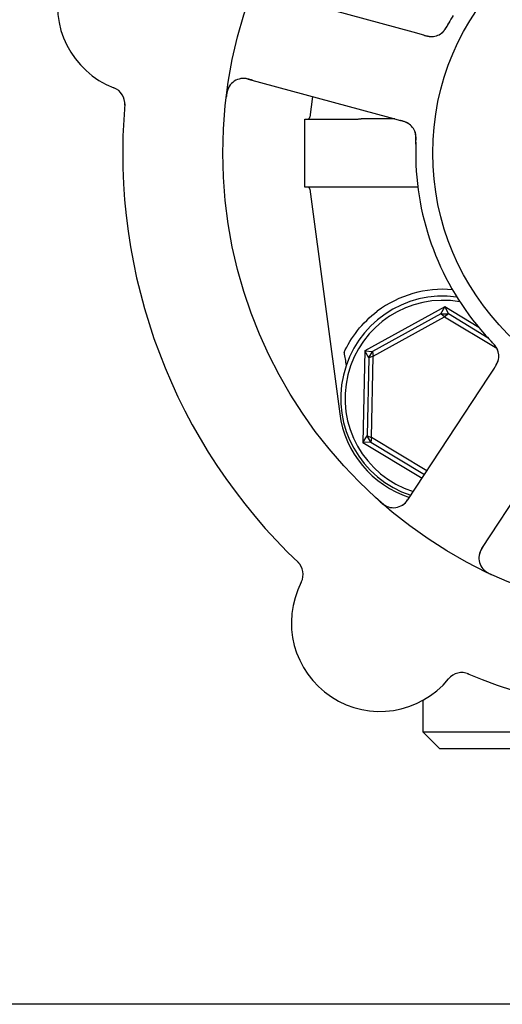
# Model space of a CAD drawing. Header units: inches. Extents: x 24 to 1128, y -94 to 748.
# Tile 463 of 573: x 661.93 to 663.7, y 297.5 to 301.12. Entities that reach past the tile are written whole.
import ezdxf

# ---------------------------------------------------------------- set-up
doc = ezdxf.new("R2010")
doc.units = ezdxf.units.IN
doc.header["$LTSCALE"] = 32
doc.header["$MEASUREMENT"] = 0
doc.layers.add('Visible (ANSI)', color=7, linetype='Continuous', lineweight=30)

msp = doc.modelspace()

# ---------------------------------------------------------------- linework, layer by layer
at = {"layer": 'Visible (ANSI)'}
for p, q in [((663.37438, 301.06981), (662.85406, 301.21174)), ((663.41285, 301.05931), (663.37438, 301.06981)), ((662.76853, 300.8982), (663.28885, 300.75626)), ((663.00478, 300.83375), (662.99469, 300.75791)), ((663.28885, 300.75626), (663.32735, 300.74576)), ((662.97714, 300.50112), (662.97714, 300.75112)), ((662.97714, 300.75112), (663.15075, 300.75112)), ((663.30667, 300.7514), (663.18285, 300.7514)), ((663.15075, 300.50112), (662.97714, 300.50112)), ((663.39127, 300.50085), (663.18285, 300.50085)), ((662.99469, 300.49434), (663.10449, 299.66946)), ((663.49019, 300.06164), (663.19623, 299.89977)), ((663.47614, 300.03607), (663.22535, 299.89797)), ((663.47614, 300.03607), (663.49019, 300.06164)), ((663.47614, 300.03607), (663.5032, 300.03552)), ((663.48946, 300.02556), (663.47614, 300.03607)), ((663.5032, 300.03552), (663.48946, 300.02556)), ((663.49019, 300.06164), (663.5032, 300.03552)), ((663.61496, 299.9862), (663.49019, 300.06164)), ((663.6491, 299.94729), (663.5032, 300.03552)), ((663.22711, 299.8811), (663.48946, 300.02556)), ((663.48946, 300.02556), (663.68083, 299.90985)), ((663.19623, 299.89977), (663.18943, 299.56426)), ((663.19623, 299.89977), (663.22535, 299.89797)), ((663.21135, 299.87481), (663.19623, 299.89977)), ((663.21135, 299.87481), (663.22535, 299.89797)), ((663.22535, 299.89797), (663.22711, 299.8811)), ((663.21135, 299.87481), (663.20555, 299.58858)), ((663.22711, 299.8811), (663.21135, 299.87481)), ((663.22104, 299.58166), (663.22711, 299.8811)), ((663.6715, 299.83695), (663.64962, 299.8036)), ((663.64962, 299.8036), (663.35385, 299.35261)), ((663.62562, 299.17437), (663.92139, 299.62536)), ((663.18943, 299.56426), (663.20555, 299.58858)), ((663.2186, 299.56487), (663.18943, 299.56426)), ((663.18943, 299.56426), (663.40655, 299.43296)), ((663.20555, 299.58858), (663.22104, 299.58166)), ((663.2186, 299.56487), (663.20555, 299.58858)), ((663.22104, 299.58166), (663.2186, 299.56487)), ((663.2186, 299.56487), (663.41512, 299.44604)), ((663.4237, 299.45911), (663.22104, 299.58166)), ((663.40964, 298.61708), (663.40964, 298.50112)), ((663.47214, 298.43862), (663.40964, 298.50112)), ((663.40964, 298.50112), (665.35714, 298.50112)), ((665.29464, 298.43862), (663.47214, 298.43862)), ((730.38339, 297.50112), (472.38339, 297.50112))]:
    msp.add_line(p, q, dxfattribs=at)
for radius in [1.7075, 0.9375]:
    msp.add_circle((664.38339, 300.62612), radius, dxfattribs=at)
for centre, radius, start, end in [((662.3936, 301.16891), 0.325, 80.66113, 248.82247), ((663.44081, 301.11647), 0.0625, 272.31583, 312.22862), ((662.75208, 300.8379), 0.0625, 74.7418, 172.60325), ((662.25361, 300.80758), 0.0625, 355.1302, 68.82247), ((664.38339, 300.62612), 2.075, 174.99965, 226.48395), ((662.98694, 300.75894), 0.00781, 270, 352.41734), ((663.32238, 300.68233), 0.0625, 17.2706, 58.30345), ((664.38339, 300.62612), 1, 179.83299, 221.65061), ((662.98694, 300.49331), 0.00781, 7.58266, 90), ((663.48339, 299.72612), 0.4, 85.00108, 127.02739), ((663.48339, 299.72612), 0.375, 82.17396, 251.65611), ((663.48339, 299.72612), 0.35937, 80.02465, 252.32065), ((663.62577, 299.8812), 0.0625, 344.31583, 24.22862), ((663.47622, 299.71895), 0.375, 187.58266, 251.98149), ((663.30159, 299.38688), 0.0625, 228.88035, 326.7418), ((663.67788, 299.1401), 0.0625, 146.7418, 244.60325), ((662.90807, 299.07941), 0.0625, 332.66113, 46.3534), ((663.25229, 298.90145), 0.325, 152.66113, 320.82247), ((664.38339, 300.62612), 2.075, 246.99965, 298.48395), ((663.55268, 298.65665), 0.0625, 67.1302, 140.82247)]:
    msp.add_arc(centre, radius, start, end, dxfattribs=at)
msp.add_ellipse((662.88544, 302.73595), major_axis=(0.57653, -4.33091), ratio=0.0429148, start_param=5.4224411, end_param=5.4369311, dxfattribs=at)
for points, knots in [([(663.52043, 301.1314), (663.51558, 301.12311), (663.50969, 301.11268), (663.50502, 301.10409), (663.50395, 301.10213), (663.50298, 301.10033), (663.5021, 301.09869)], [0, 0, 0, 0, 0.41999651, 0.41999651, 0.41999651, 0.51583384, 0.51583384, 0.51583384, 0.51583384]), ([(663.47787, 301.06614), (663.47829, 301.06647), (663.47872, 301.06681), (663.4799, 301.06779), (663.4807, 301.06848), (663.48197, 301.0697), (663.48231, 301.07003), (663.48362, 301.07135), (663.48472, 301.07253), (663.48697, 301.07519), (663.48806, 301.07656), (663.49003, 301.0792), (663.49087, 301.08037), (663.49318, 301.08374), (663.49475, 301.08617), (663.49756, 301.09079), (663.49884, 301.09297), (663.50169, 301.098), (663.50325, 301.10085), (663.50517, 301.10438), (663.50555, 301.10507), (663.50592, 301.10575)], [0.13529988, 0.13529988, 0.13529988, 0.13529988, 0.1504163, 0.1504163, 0.17862375, 0.17862375, 0.18801437, 0.18801437, 0.21370501, 0.21370501, 0.23365386, 0.23365386, 0.24706172, 0.24706172, 0.26969875, 0.26969875, 0.28871804, 0.28871804, 0.31389264, 0.31389264, 0.31994869, 0.31994869, 0.31994869, 0.31994869]), ([(663.48218, 301.06961), (663.48218, 301.06961), (663.48223, 301.06966), (663.48252, 301.06992), (663.48287, 301.07024), (663.48382, 301.07115), (663.48446, 301.07179), (663.48639, 301.07384), (663.48779, 301.07547), (663.49018, 301.07861), (663.49116, 301.07998), (663.49287, 301.08254), (663.4936, 301.08367), (663.49547, 301.0867), (663.49663, 301.08869), (663.49896, 301.09284), (663.50014, 301.09504), (663.50154, 301.09764), (663.5018, 301.09813), (663.50206, 301.09861)], [0.07093315, 0.07093315, 0.07093315, 0.07093315, 0.07636583, 0.07636583, 0.08666451, 0.08666451, 0.09983227, 0.09983227, 0.12422952, 0.12422952, 0.14000403, 0.14000403, 0.15098747, 0.15098747, 0.16837574, 0.16837574, 0.18725581, 0.18725581, 0.19162474, 0.19162474, 0.19162474, 0.19162474]), ([(663.41301, 301.05927), (663.41395, 301.05901), (663.4149, 301.05875), (663.41673, 301.05826), (663.41763, 301.05801), (663.42025, 301.05732), (663.42193, 301.05689), (663.42464, 301.05623), (663.42572, 301.05598), (663.42985, 301.05508), (663.43247, 301.05464), (663.43649, 301.05416), (663.43853, 301.05401), (663.44156, 301.05398), (663.44239, 301.05399), (663.4436, 301.05403), (663.44406, 301.05405), (663.44427, 301.05406), (663.44429, 301.05406), (663.44429, 301.05406)], [0, 0, 0, 0, 0.00805947, 0.00805947, 0.01607833, 0.01607833, 0.0318321, 0.0318321, 0.04288224, 0.04288224, 0.07619177, 0.07619177, 0.108399, 0.108399, 0.1204764, 0.1204764, 0.12953115, 0.12953115, 0.13163232, 0.13163232, 0.13163232, 0.13163232]), ([(663.42088, 301.05716), (663.42189, 301.05691), (663.42292, 301.05666), (663.42697, 301.05572), (663.4301, 301.05511), (663.43605, 301.05432), (663.43893, 301.05411), (663.44339, 301.05409), (663.44508, 301.05415), (663.44735, 301.05433), (663.44804, 301.0544), (663.44881, 301.05449), (663.44895, 301.0545), (663.44909, 301.05452)], [0.01683363, 0.01683363, 0.01683363, 0.01683363, 0.024996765, 0.024996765, 0.048690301, 0.048690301, 0.071674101, 0.071674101, 0.086017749, 0.086017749, 0.092484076, 0.092484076, 0.093980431, 0.093980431, 0.093980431, 0.093980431]), ([(662.78443, 300.89386), (662.78384, 300.89402), (662.78324, 300.89419), (662.78127, 300.89472), (662.7799, 300.89509), (662.77336, 300.89681), (662.7683, 300.89797), (662.76023, 300.89934), (662.75683, 300.89972), (662.74827, 300.90017), (662.74309, 300.89972), (662.73956, 300.89912), (662.73921, 300.89905), (662.7389, 300.89899)], [0, 0, 0, 0, 0.00480624, 0.00480624, 0.01589597, 0.01589597, 0.05833405, 0.05833405, 0.09384638, 0.09384638, 0.15340885, 0.15340885, 0.16065924, 0.16065924, 0.16065924, 0.16065924]), ([(662.69938, 300.87149), (662.69908, 300.87101), (662.69872, 300.87039), (662.6975, 300.86821), (662.6966, 300.86644), (662.69504, 300.86269), (662.6944, 300.861), (662.69302, 300.85684), (662.69228, 300.85422), (662.69108, 300.84922), (662.69058, 300.84682), (662.68967, 300.8418), (662.68927, 300.83915), (662.68871, 300.83497), (662.68852, 300.83338), (662.68832, 300.83176)], [0.10313051, 0.10313051, 0.10313051, 0.10313051, 0.11603195, 0.11603195, 0.14472133, 0.14472133, 0.16305354, 0.16305354, 0.18481804, 0.18481804, 0.20320409, 0.20320409, 0.22373688, 0.22373688, 0.23709217, 0.23709217, 0.23709217, 0.23709217]), ([(663.16522, 300.75123), (663.16938, 300.75129), (663.17382, 300.75136), (663.17938, 300.75139), (663.18008, 300.7514), (663.18114, 300.7514), (663.18152, 300.7514), (663.18213, 300.7514), (663.18236, 300.7514), (663.18268, 300.7514), (663.18277, 300.7514), (663.18285, 300.7514)], [0.027184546, 0.027184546, 0.027184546, 0.027184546, 0.056924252, 0.056924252, 0.061161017, 0.061161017, 0.063446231, 0.063446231, 0.064876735, 0.064876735, 0.065401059, 0.065401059, 0.065401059, 0.065401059]), ([(663.35606, 300.73499), (663.35606, 300.73499), (663.35605, 300.73499), (663.35602, 300.73501), (663.35597, 300.73505), (663.35569, 300.73522), (663.35542, 300.73539), (663.35416, 300.73615), (663.35246, 300.73712), (663.35, 300.73831), (663.34937, 300.7386), (663.34586, 300.74015), (663.34268, 300.74131), (663.337, 300.74306), (663.33522, 300.74358), (663.33241, 300.74437), (663.33144, 300.74464), (663.32945, 300.74519), (663.32842, 300.74547), (663.32741, 300.74574)], [0.05598665, 0.05598665, 0.05598665, 0.05598665, 0.056873, 0.056873, 0.0600697, 0.0600697, 0.06858048, 0.06858048, 0.09786866, 0.09786866, 0.10758076, 0.10758076, 0.14991048, 0.14991048, 0.16694482, 0.16694482, 0.17567446, 0.17567446, 0.18444701, 0.18444701, 0.18444701, 0.18444701]), ([(663.36105, 300.73144), (663.36082, 300.73161), (663.36058, 300.73179), (663.35965, 300.73248), (663.3589, 300.73302), (663.3567, 300.73449), (663.35517, 300.73543), (663.35049, 300.73801), (663.34706, 300.73955), (663.34069, 300.74191), (663.33774, 300.74284), (663.3349, 300.74367)], [0.094581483, 0.094581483, 0.094581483, 0.094581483, 0.09763665, 0.09763665, 0.105884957, 0.105884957, 0.120706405, 0.120706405, 0.149461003, 0.149461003, 0.172558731, 0.172558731, 0.172558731, 0.172558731]), ([(663.38392, 300.65853), (663.38402, 300.6618), (663.38414, 300.66504), (663.38428, 300.67101), (663.38431, 300.67374), (663.38428, 300.67884), (663.38422, 300.68126), (663.38403, 300.68519), (663.38393, 300.6868), (663.38364, 300.69032), (663.38343, 300.69214), (663.38298, 300.69538), (663.38272, 300.69681), (663.38206, 300.70005), (663.38164, 300.70164), (663.38079, 300.70441), (663.38035, 300.70564), (663.37995, 300.70667)], [0, 0, 0, 0, 0.02532919, 0.02532919, 0.04592781, 0.04592781, 0.06431613, 0.06431613, 0.07801539, 0.07801539, 0.09688899, 0.09688899, 0.1175537, 0.1175537, 0.15067695, 0.15067695, 0.17984281, 0.17984281, 0.17984281, 0.17984281]), ([(663.38421, 300.66664), (663.38425, 300.66755), (663.38429, 300.66844), (663.38436, 300.67026), (663.3844, 300.67117), (663.38451, 300.67452), (663.38457, 300.67702), (663.38457, 300.68192), (663.38451, 300.68438), (663.38429, 300.68807), (663.38417, 300.68946), (663.38383, 300.69267), (663.38356, 300.69437), (663.38307, 300.69697), (663.38284, 300.69799), (663.38234, 300.69995), (663.38207, 300.70089), (663.38185, 300.70158), (663.38181, 300.70171), (663.38181, 300.70171)], [0, 0, 0, 0, 0.00712604, 0.00712604, 0.01419238, 0.01419238, 0.03284312, 0.03284312, 0.05207098, 0.05207098, 0.06472354, 0.06472354, 0.08419423, 0.08419423, 0.09866358, 0.09866358, 0.11516786, 0.11516786, 0.12167905, 0.12167905, 0.12167905, 0.12167905]), ([(663.38422, 300.66663), (663.3839, 300.65865), (663.38357, 300.64736), (663.38346, 300.63743), (663.38342, 300.63452), (663.38341, 300.63171), (663.3834, 300.62904)], [0.48416631, 0.48416631, 0.48416631, 0.48416631, 0.88318571, 0.88318571, 0.88318571, 1, 1, 1, 1]), ([(663.18285, 300.50085), (663.18276, 300.50085), (663.18267, 300.50085), (663.18231, 300.50085), (663.18204, 300.50085), (663.18137, 300.50085), (663.18096, 300.50085), (663.17938, 300.50085), (663.17821, 300.50086), (663.17436, 300.50089), (663.17185, 300.50092), (663.16774, 300.50098), (663.16646, 300.501), (663.16522, 300.50102)], [0.065326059, 0.065326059, 0.065326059, 0.065326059, 0.065886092, 0.065886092, 0.067505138, 0.067505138, 0.069967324, 0.069967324, 0.077104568, 0.077104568, 0.093330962, 0.093330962, 0.101340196, 0.101340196, 0.101340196, 0.101340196]), ([(663.12032, 299.89399), (663.13222, 299.91973), (663.14881, 299.94793), (663.19056, 300.00065), (663.21567, 300.02522), (663.24252, 300.04546)], [0.44734115, 0.44734115, 0.44734115, 0.44734115, 0.70623872, 0.70623872, 0.9622765, 0.9622765, 0.9622765, 0.9622765]), ([(663.63618, 299.96154), (663.64256, 299.95436), (663.65066, 299.94554), (663.65739, 299.93844), (663.65892, 299.93682), (663.66033, 299.93533), (663.66162, 299.93399)], [0, 0, 0, 0, 0.41999651, 0.41999651, 0.41999651, 0.51583384, 0.51583384, 0.51583384, 0.51583384]), ([(663.68509, 299.90089), (663.68491, 299.90139), (663.68472, 299.90191), (663.68415, 299.90334), (663.68374, 299.90431), (663.68297, 299.90589), (663.68277, 299.90631), (663.68191, 299.90797), (663.68113, 299.90938), (663.6793, 299.91234), (663.67834, 299.9138), (663.67643, 299.91649), (663.67557, 299.91765), (663.67308, 299.92089), (663.67125, 299.92314), (663.66774, 299.92724), (663.66605, 299.92913), (663.66215, 299.93339), (663.65992, 299.93576), (663.65716, 299.93868), (663.65662, 299.93924), (663.65609, 299.93981)], [0.13529989, 0.13529989, 0.13529989, 0.13529989, 0.15041637, 0.15041637, 0.17862377, 0.17862377, 0.18801437, 0.18801437, 0.21370501, 0.21370501, 0.23365387, 0.23365387, 0.24706173, 0.24706173, 0.26969876, 0.26969876, 0.28871805, 0.28871805, 0.31389266, 0.31389266, 0.3199487, 0.3199487, 0.3199487, 0.3199487]), ([(663.68313, 299.90606), (663.68313, 299.90606), (663.6831, 299.90613), (663.68293, 299.90649), (663.68274, 299.90692), (663.68217, 299.90809), (663.68176, 299.9089), (663.6804, 299.91138), (663.67929, 299.9132), (663.67704, 299.91645), (663.67603, 299.91781), (663.67413, 299.92023), (663.67328, 299.92127), (663.67098, 299.92398), (663.66944, 299.9257), (663.66622, 299.9292), (663.66449, 299.93101), (663.66244, 299.93314), (663.66206, 299.93353), (663.66168, 299.93393)], [0.07093315, 0.07093315, 0.07093315, 0.07093315, 0.07636583, 0.07636583, 0.08666451, 0.08666451, 0.09983228, 0.09983228, 0.12422953, 0.12422953, 0.14000404, 0.14000404, 0.15098747, 0.15098747, 0.16837574, 0.16837574, 0.18725582, 0.18725582, 0.19162474, 0.19162474, 0.19162474, 0.19162474]), ([(663.67159, 299.83708), (663.67212, 299.8379), (663.67266, 299.83872), (663.6737, 299.84031), (663.67421, 299.84109), (663.67568, 299.84337), (663.6766, 299.84483), (663.67807, 299.84721), (663.67864, 299.84815), (663.68077, 299.8518), (663.682, 299.85416), (663.6837, 299.85784), (663.68447, 299.85973), (663.68544, 299.8626), (663.68568, 299.86339), (663.68602, 299.86456), (663.68614, 299.865), (663.6862, 299.8652), (663.6862, 299.86523), (663.6862, 299.86523)], [0, 0, 0, 0, 0.00805947, 0.00805947, 0.01607833, 0.01607833, 0.0318321, 0.0318321, 0.04288224, 0.04288224, 0.07619177, 0.07619177, 0.108399, 0.108399, 0.12047641, 0.12047641, 0.12953115, 0.12953115, 0.13163232, 0.13163232, 0.13163232, 0.13163232]), ([(663.67602, 299.84391), (663.67657, 299.8448), (663.67713, 299.8457), (663.67927, 299.84926), (663.68082, 299.85205), (663.68341, 299.85746), (663.6845, 299.86014), (663.6859, 299.86438), (663.68636, 299.866), (663.68689, 299.86822), (663.68704, 299.86889), (663.68719, 299.86965), (663.68722, 299.86979), (663.68725, 299.86993)], [0.016833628, 0.016833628, 0.016833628, 0.016833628, 0.024996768, 0.024996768, 0.048690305, 0.048690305, 0.071674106, 0.071674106, 0.086017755, 0.086017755, 0.092484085, 0.092484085, 0.093980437, 0.093980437, 0.093980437, 0.093980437]), ([(663.24973, 299.34927), (663.25034, 299.34872), (663.25095, 299.34819), (663.25351, 299.34593), (663.25557, 299.34416), (663.25945, 299.34099), (663.26127, 299.33958), (663.26531, 299.3366), (663.2676, 299.33504), (663.27136, 299.33269), (663.27293, 299.33179), (663.27594, 299.33019), (663.27738, 299.3295), (663.28027, 299.32823), (663.28171, 299.32769), (663.28351, 299.32707), (663.28404, 299.32691), (663.28446, 299.32677)], [0, 0, 0, 0, 0.00673636, 0.00673636, 0.02806078, 0.02806078, 0.0453371, 0.0453371, 0.06652159, 0.06652159, 0.08352225, 0.08352225, 0.10158901, 0.10158901, 0.12223493, 0.12223493, 0.13206643, 0.13206643, 0.13206643, 0.13206643]), ([(663.3317, 299.33212), (663.33228, 299.33245), (663.33299, 299.33287), (663.33585, 299.33468), (663.33788, 299.33613), (663.34309, 299.34065), (663.34614, 299.34372), (663.35155, 299.35011), (663.35396, 299.35326), (663.35735, 299.35808), (663.35835, 299.35955), (663.36051, 299.36277), (663.36169, 299.36457), (663.36285, 299.36634)], [0.11682073, 0.11682073, 0.11682073, 0.11682073, 0.13209763, 0.13209763, 0.17640845, 0.17640845, 0.22121697, 0.22121697, 0.25582457, 0.25582457, 0.27005755, 0.27005755, 0.2865375, 0.2865375, 0.2865375, 0.2865375]), ([(663.63466, 299.18816), (663.63432, 299.18764), (663.63398, 299.18712), (663.63286, 299.18541), (663.63208, 299.18422), (663.62843, 299.17853), (663.62576, 299.17409), (663.62197, 299.16683), (663.62055, 299.16372), (663.61748, 299.15572), (663.61631, 299.15065), (663.61579, 299.1471), (663.61574, 299.14675), (663.6157, 299.14644)], [0, 0, 0, 0, 0.00480624, 0.00480624, 0.01589597, 0.01589597, 0.05833406, 0.05833406, 0.09384639, 0.09384639, 0.15340885, 0.15340885, 0.16065924, 0.16065924, 0.16065924, 0.16065924]), ([(663.62965, 299.10035), (663.63001, 299.09992), (663.63049, 299.09938), (663.63218, 299.09756), (663.6336, 299.09615), (663.63667, 299.09351), (663.63809, 299.09237), (663.64162, 299.08978), (663.64388, 299.08826), (663.64826, 299.08558), (663.6504, 299.08436), (663.65489, 299.08195), (663.65728, 299.08075), (663.66109, 299.07892), (663.66254, 299.07825), (663.66402, 299.07756)], [0.10313051, 0.10313051, 0.10313051, 0.10313051, 0.11603194, 0.11603194, 0.14472132, 0.14472132, 0.16305353, 0.16305353, 0.18481803, 0.18481803, 0.20320409, 0.20320409, 0.22373688, 0.22373688, 0.23709216, 0.23709216, 0.23709216, 0.23709216])]:
    msp.add_open_spline(points, degree=3, knots=knots, dxfattribs=at)
for points in [[(663.15075, 300.75112), (663.15573, 300.75112), (663.16056, 300.75116), (663.16522, 300.75123)], [(663.16522, 300.50102), (663.16039, 300.50109), (663.15557, 300.50112), (663.15075, 300.50112)]]:
    msp.add_open_spline(points, degree=3, dxfattribs=at)

doc.saveas('drawing.dxf')
